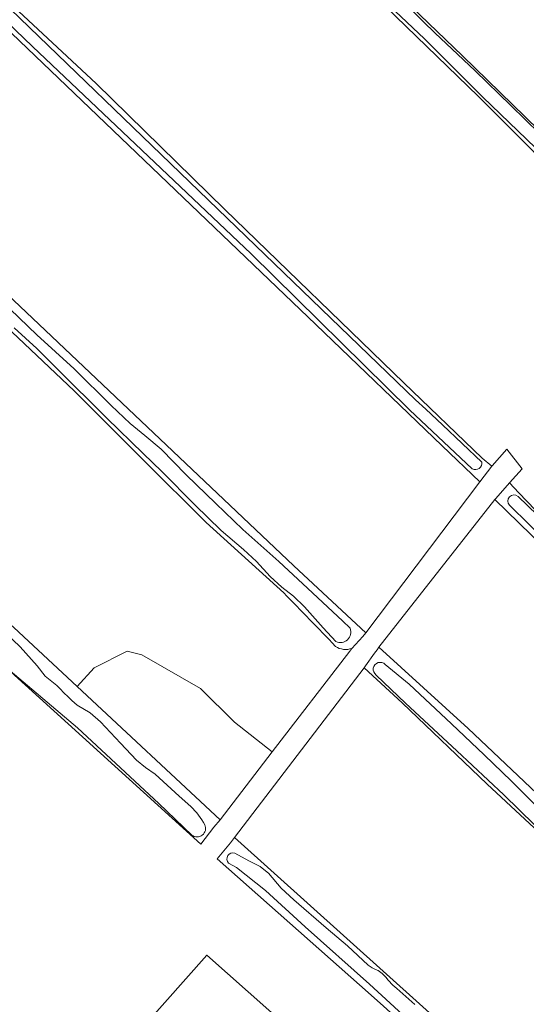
# Model space of a CAD drawing. Header units: metres. Extents: x 149984 to 156489, y 469398 to 478068.
# Tile 408 of 656: x 152975 to 153058, y 474457 to 474618. Entities that reach past the tile are written whole.
import ezdxf

# ---------------------------------------------------------------- set-up
doc = ezdxf.new("R2010")
doc.units = ezdxf.units.M
doc.header["$LTSCALE"] = 0.75
for name, color, linetype, lineweight in [('B-WE-GR-GRAS-GV', 252, 'Continuous', 13), ('B-WE-OG-BEBOUWING-GV', 6, 'Continuous', 35), ('B-WE-OG-TERREIN_ERF-GV', 252, 'Continuous', 18), ('B-WE-OG-TERREIN_OEVER-GV', 252, 'Continuous', 18), ('B-WE-OG-WATER-GV', 252, 'Continuous', 18), ('B-WE-OG-WATER_SLOOT-GV', 252, 'Continuous', 18)]:
    doc.layers.add(name, color=color, linetype=linetype, lineweight=lineweight)

msp = doc.modelspace()

# ---------------------------------------------------------------- linework, layer by layer
at = {"layer": 'B-WE-GR-GRAS-GV', "flags": 128}
for points in [[(152586.665, 474952.317), (152586.665, 474950.2), (152635.48, 474901.252), (152712.342, 474825.052), (152737.727, 474799.472), (152759.921, 474777.727), (152781.192, 474757.405), (152807.373, 474731.708), (152826.184, 474713.136), (152858.259, 474681.913), (152961.579, 474583.752), (153019.92, 474528.454), (153031.694, 474517.474), (153050.347, 474542.212), (153044.195, 474548.109), (153023.518, 474567.929), (152935.518, 474652.279), (152821.085, 474766.976), (152744.621, 474843.97), (152671.993, 474916.201), (152610.212, 474979.304)], [(153052.803, 474539.32), (153033.852, 474515.165), (153048.418, 474501.824), (153068.793, 474482.547), (153089.108, 474464.557), (153090.411, 474465.773), (153094.268, 474470.638), (153098.472, 474478.256), (153104.19, 474489.296)], [(153016.407, 474498.004), (153010.261, 474502.891), (153004.704, 474508.368), (152995.1, 474513.924), (152992.719, 474514.48), (152987.321, 474511.781), (152984.509, 474508.729), (153007.881, 474486.915)]]:
    msp.add_lwpolyline(points, close=True, dxfattribs=at)
for points in [[(153011.306, 474646.743), (153047.525, 474611.902), (153057.775, 474601.931), (153071.367, 474588.642), (153084.014, 474575.896), (153099.287, 474560.491), (153102.918, 474556.885), (153119.241, 474540.914), (153124.523, 474536.09), (153126.405, 474534.492)], [(152968.587, 474625.17), (152987.65, 474607.372), (153008.669, 474586.741), (153037.919, 474558.419), (153050.749, 474546.099), (153052.299, 474544.749), (153052.386, 474544.848), (153054.752, 474547.529), (153057.266, 474544.354), (153055.196, 474542.031), (153055.184, 474542.018)], [(153124.236, 474532.006), (153116.988, 474538.884), (153108.579, 474546.877), (153098.581, 474556.685), (153087.208, 474568.14), (153068.306, 474587), (153050.089, 474605.297), (153029.881, 474624.92)], [(153018.287, 474524.037), (153005.622, 474535.566), (152995.41, 474545.682), (152984.018, 474557.094), (152971.766, 474568.671), (152947.109, 474592.102), (152943.783, 474595.005), (152934.247, 474603.229), (152927.496, 474609.57), (152924.596, 474612.401)], [(152902.68, 474594.628), (152897.515, 474588.423), (152897.834, 474588.307), (152898.19, 474588.13), (152898.566, 474587.789), (152898.9, 474587.353), (152899.177, 474586.959), (152899.664, 474586.318), (152899.91, 474585.831), (152900.255, 474585.366), (152900.831, 474584.684), (152901.356, 474584.174), (152904.079, 474581.408), (152917.526, 474568.803), (152974.147, 474518.4), (152984.509, 474508.729), (152987.321, 474511.781), (152992.719, 474514.48), (152995.1, 474513.924), (153004.704, 474508.368), (153010.261, 474502.891), (153016.407, 474498.004)], [(153055.184, 474542.018), (153056.735, 474540.404), (153064.748, 474532.066), (153075.454, 474521.729), (153089.193, 474508.333), (153095.381, 474502.106), (153102.901, 474494.7)], [(153016.407, 474498.004), (153029.078, 474514.483), (153029.445, 474514.96)], [(153086.124, 474460.902), (153082.445, 474463.571), (153081.48, 474464.793), (153080.289, 474466.086), (153075.217, 474471.019), (153064.612, 474480.566), (153051.561, 474492.763), (153037.64, 474506.031), (153031.428, 474511.762), (153010.257, 474484.002), (153071.249, 474429.103), (153087.248, 474458.078)]]:
    msp.add_lwpolyline(points, dxfattribs=at)
at = {"layer": 'B-WE-GR-GRAS-GV'}
for points in [[(153026.747, 474515.288, 0.0023769), (153018.287, 474524.037)], [(153029.445, 474514.96, -0.2407853), (153026.747, 474515.288)]]:
    msp.add_lwpolyline(points, format="xyb", dxfattribs=at)
at = {"layer": 'B-WE-OG-BEBOUWING-GV', "flags": 128}
msp.add_lwpolyline([(153025.295, 474419.726), (153039.016, 474435.189), (153005.702, 474464.738), (152991.99, 474449.285), (153000, 474442.176)], close=True, dxfattribs=at)
at = {"layer": 'B-WE-OG-TERREIN_ERF-GV', "flags": 128}
msp.add_lwpolyline([(153034.62, 474456.417), (153032.59, 474458.2), (153007.389, 474480.537), (153009.599, 474483.13), (153010.257, 474484.002), (153031.428, 474511.762), (153031.655, 474512.081), (153033.142, 474514.168), (153033.538, 474514.724), (153033.852, 474515.165), (153052.803, 474539.32), (153052.949, 474539.485), (153055.184, 474542.018), (153055.196, 474542.031), (153057.266, 474544.354), (153054.752, 474547.529), (153052.386, 474544.848), (153052.299, 474544.749), (153050.347, 474542.212), (153031.694, 474517.474), (153031.2, 474516.922), (153029.445, 474514.96), (153029.078, 474514.483), (153016.407, 474498.004), (153007.881, 474486.915), (153006.86, 474485.7), (153004.726, 474482.898), (152968.923, 474515.376)], dxfattribs=at)
msp.add_lwpolyline([(153005.702, 474464.738), (153039.016, 474435.189), (153025.295, 474419.726), (153000, 474442.176), (152991.99, 474449.285)], close=True, dxfattribs=at)
at = {"layer": 'B-WE-OG-TERREIN_OEVER-GV', "flags": 128}
for points in [[(153029.445, 474514.96), (153031.2, 474516.922), (153031.694, 474517.474), (153019.92, 474528.454), (152961.579, 474583.752), (152858.259, 474681.913), (152826.184, 474713.136), (152807.373, 474731.708), (152781.192, 474757.405), (152759.921, 474777.727), (152737.727, 474799.472), (152712.342, 474825.052), (152635.48, 474901.252), (152586.665, 474950.2), (152586.665, 474952.317)], [(152936.616, 474655.248), (153039.803, 474555.632), (153041.543, 474554.117), (153044.227, 474551.507), (153050.689, 474545.445)], [(152935.518, 474652.279), (153023.518, 474567.929), (153044.195, 474548.109), (153050.347, 474542.212), (153052.299, 474544.749), (153050.749, 474546.099), (153037.919, 474558.419), (153008.669, 474586.741), (152987.65, 474607.372), (152968.587, 474625.17)], [(153126.38, 474534.225), (153126.405, 474534.492), (153124.523, 474536.09), (153119.241, 474540.914), (153102.918, 474556.885), (153099.287, 474560.491), (153084.014, 474575.896), (153071.367, 474588.642), (153057.775, 474601.931), (153047.525, 474611.902), (153011.306, 474646.743)], [(153049.115, 474544.327), (153038.841, 474553.973), (153012.95, 474579.497), (152977.25, 474613.43), (152943.773, 474645.633)], [(153029.881, 474624.92), (153050.089, 474605.297), (153068.306, 474587), (153087.208, 474568.14), (153098.581, 474556.685), (153108.579, 474546.877), (153116.988, 474538.884), (153124.236, 474532.006)], [(153125.719, 474530.754), (153123.737, 474533.075), (153118.824, 474537.807), (153109.934, 474546.579), (153099.583, 474556.642), (153089.273, 474567.046), (153077.415, 474578.973), (153071.788, 474584.427), (153060.874, 474595.492), (153050.821, 474605.166), (153041.285, 474614.67), (153030.747, 474624.706)], [(153038.774, 474619.837), (153041.066, 474617.505), (153043.025, 474615.641), (153045.759, 474613.06), (153049.599, 474609.455), (153055.42, 474603.78), (153060.097, 474599.184), (153066.195, 474593.395), (153071.49, 474588.13), (153077.268, 474582.429), (153081.785, 474577.68), (153084.717, 474574.54), (153086.96, 474572.506), (153091.349, 474568.267), (153097.724, 474561.702), (153103.166, 474556.221), (153108.838, 474550.543), (153115.127, 474544.52), (153119.089, 474540.774), (153121.806, 474538.092), (153123.402, 474536.707), (153126.131, 474534.394)], [(152924.596, 474612.401), (152927.496, 474609.57), (152934.247, 474603.229), (152943.783, 474595.005), (152947.109, 474592.102), (152971.766, 474568.671), (152984.018, 474557.094), (152995.41, 474545.682), (153005.622, 474535.566), (153018.287, 474524.037)], [(152972.099, 474571.9), (152977.939, 474566.263), (152984.022, 474560.709), (152990.056, 474554.693), (152993.176, 474551.764), (152995.612, 474549.792), (152998.233, 474547.543), (153002.35, 474543.377), (153003.995, 474541.762), (153007.207, 474538.645), (153011.605, 474534.395), (153017.501, 474529.168), (153021.413, 474525.5), (153027.874, 474519.485), (153029.132, 474518.239)], [(153026.832, 474516.065), (153024.757, 474518.324), (153021.671, 474521.777), (153019.889, 474523.473), (153017.98, 474524.977), (153016.078, 474526.739), (153013.832, 474529.147), (153011.732, 474531.151), (153008.089, 474534.256), (153003.74, 474538.459), (152998.377, 474543.895), (152995.295, 474546.842), (152989.364, 474552.607), (152981.2, 474560.741), (152977.91, 474564.004), (152974.219, 474567.42)], [(153102.901, 474494.7), (153095.381, 474502.106), (153089.193, 474508.333), (153075.454, 474521.729), (153064.748, 474532.066), (153056.735, 474540.404), (153055.184, 474542.018), (153052.949, 474539.485), (153052.803, 474539.32), (153104.19, 474489.296), (153104.547, 474489.744)], [(153104.258, 474490.245), (153102.945, 474491.596), (153098.152, 474496.359), (153091.829, 474502.531), (153082.218, 474512.194), (153072.394, 474521.455), (153065.337, 474528.355), (153058.388, 474535.214), (153055.209, 474538.372)], [(153056.589, 474539.805), (153059.695, 474536.784), (153066.4, 474529.827), (153072.403, 474524.041), (153077.286, 474519.279), (153083.665, 474513.253), (153090.228, 474506.797), (153096.721, 474500.173), (153101.46, 474495.547), (153103.723, 474493.463)], [(152970.312, 474519.854), (152975.203, 474515.213), (152977.998, 474512.086), (152979.281, 474510.416), (152981.175, 474508.901), (152981.747, 474508.339), (152982.357, 474507.694), (152983.042, 474507.043), (152983.666, 474506.443), (152984.524, 474505.666), (152986.647, 474504.429), (152988.339, 474502.92), (152991.63, 474499.438), (152994.244, 474496.66), (152995.717, 474495.492), (152997.294, 474494.378), (153001.208, 474490.767), (153003.087, 474489.069)], [(152968.923, 474515.376), (153004.726, 474482.898), (153006.86, 474485.7), (153007.881, 474486.915), (152984.509, 474508.729), (152974.147, 474518.4)], [(153003.267, 474484.412), (152997.87, 474489.594), (152984.602, 474501.93), (152972.181, 474512.479), (152969.054, 474515.307)], [(153089.785, 474464.118), (153090.411, 474465.773), (153089.108, 474464.557), (153068.793, 474482.547), (153048.418, 474501.824), (153033.852, 474515.165), (153033.538, 474514.724), (153033.142, 474514.168), (153031.655, 474512.081), (153031.428, 474511.762), (153037.64, 474506.031), (153051.561, 474492.763), (153064.612, 474480.566), (153075.217, 474471.019), (153080.289, 474466.086), (153081.48, 474464.793), (153082.445, 474463.571), (153086.124, 474460.902)], [(153034.891, 474512.328), (153038.788, 474509.116), (153045.698, 474502.609), (153051.078, 474497.558), (153055.503, 474493.231), (153060.26, 474488.486), (153064.889, 474484.116), (153068.643, 474480.833), (153073.39, 474476.625), (153079.097, 474471.798)], [(153087.895, 474459.249), (153087.089, 474460.779), (153086.606, 474461.396), (153085.44, 474462.276), (153084.786, 474462.671), (153083.795, 474463.23), (153083.027, 474463.66), (153082.48, 474464.098), (153081.775, 474464.898), (153080.547, 474466.563), (153077.644, 474469.507), (153073.713, 474473.202), (153068.142, 474478.066), (153061.766, 474483.628), (153054.263, 474490.979), (153046.606, 474498.203), (153038.198, 474505.994), (153033.382, 474510.601)], [(153070.813, 474428.261), (153071.249, 474429.103), (153010.257, 474484.002), (153009.599, 474483.13), (153007.389, 474480.537), (153032.59, 474458.2), (153034.62, 474456.417), (153059.204, 474434.099), (153068.518, 474426.504)], [(153010.304, 474481.459), (153012.586, 474480.201), (153014.438, 474479.257), (153015.309, 474478.585), (153015.783, 474478.174), (153017.873, 474475.717), (153019.958, 474473.82), (153025.207, 474469.248), (153028.735, 474466.307), (153032.084, 474463.14), (153032.733, 474462.684), (153033.296, 474462.402), (153033.705, 474462.231), (153034.385, 474461.761), (153034.963, 474461.175), (153035.348, 474460.69), (153036.152, 474459.872), (153036.806, 474459.313), (153039.739, 474456.663)], [(153068.512, 474427.166), (153065.189, 474429.744), (153059.414, 474434.897), (153054.702, 474439.008), (153047.82, 474445.731), (153040.434, 474452.544), (153032.31, 474460.011), (153021.817, 474469.403), (153015.335, 474475.329), (153010.544, 474479.088), (153009.269, 474479.836)]]:
    msp.add_lwpolyline(points, dxfattribs=at)
at = {"layer": 'B-WE-OG-TERREIN_OEVER-GV'}
for points in [[(153050.689, 474545.445, -0.6016358), (153049.115, 474544.327)], [(153055.209, 474538.372, -0.9701359), (153056.589, 474539.805)], [(153018.287, 474524.037, -0.0023769), (153026.747, 474515.288)], [(153029.132, 474518.239, -0.6767667), (153026.832, 474516.065)], [(153026.747, 474515.288, 0.2407853), (153029.445, 474514.96)], [(153033.382, 474510.601, -1.0803979), (153034.891, 474512.328)], [(153003.087, 474489.069, -0.0787816), (153005.388, 474486.079)], [(153005.388, 474486.079, -0.7886789), (153003.267, 474484.412)], [(153009.269, 474479.836, -0.7875546), (153010.304, 474481.459)]]:
    msp.add_lwpolyline(points, format="xyb", dxfattribs=at)
at = {"layer": 'B-WE-OG-WATER-GV', "flags": 128}
for points in [[(153003.087, 474489.069), (153001.208, 474490.767), (152997.294, 474494.378), (152995.717, 474495.492), (152994.244, 474496.66), (152991.63, 474499.438), (152988.339, 474502.92), (152986.647, 474504.429), (152984.524, 474505.666), (152983.666, 474506.443), (152983.042, 474507.043), (152982.357, 474507.694), (152981.747, 474508.339), (152981.175, 474508.901), (152979.281, 474510.416), (152977.998, 474512.086), (152975.203, 474515.213), (152970.312, 474519.854)], [(152969.054, 474515.307), (152972.181, 474512.479), (152984.602, 474501.93), (152997.87, 474489.594), (153003.267, 474484.412)]]:
    msp.add_lwpolyline(points, dxfattribs=at)
at = {"layer": 'B-WE-OG-WATER-GV'}
for points in [[(153005.388, 474486.079, 0.0787816), (153003.087, 474489.069)], [(153003.267, 474484.412, 0.7886789), (153005.388, 474486.079)]]:
    msp.add_lwpolyline(points, format="xyb", dxfattribs=at)
at = {"layer": 'B-WE-OG-WATER_SLOOT-GV', "flags": 128}
for points in [[(152785.735, 474804.005), (152790.181, 474799.66), (152798.312, 474791.224), (152807.708, 474782.038), (152815.319, 474774.264), (152823.179, 474766.127), (152829.576, 474759.524), (152834.214, 474754.931), (152839.504, 474749.41), (152842.686, 474746.46), (152847.43, 474742.021), (152855.669, 474733.403), (152863.781, 474725.417), (152872.54, 474716.538), (152882.119, 474706.693), (152885.271, 474703.712), (152897.749, 474691.309), (152907.686, 474681.285), (152916.586, 474672.119), (152943.773, 474645.633), (152977.25, 474613.43), (153012.95, 474579.497), (153038.841, 474553.973), (153049.115, 474544.327)], [(153050.689, 474545.445), (153044.227, 474551.507), (153041.543, 474554.117), (153039.803, 474555.632), (152936.616, 474655.248)], [(153030.747, 474624.706), (153041.285, 474614.67), (153050.821, 474605.166), (153060.874, 474595.492), (153071.788, 474584.427), (153077.415, 474578.973), (153089.273, 474567.046), (153099.583, 474556.642), (153109.934, 474546.579), (153118.824, 474537.807), (153123.737, 474533.075), (153125.719, 474530.754)], [(153126.131, 474534.394), (153123.402, 474536.707), (153121.806, 474538.092), (153119.089, 474540.774), (153115.127, 474544.52), (153108.838, 474550.543), (153103.166, 474556.221), (153097.724, 474561.702), (153091.349, 474568.267), (153086.96, 474572.506), (153084.717, 474574.54), (153081.785, 474577.68), (153077.268, 474582.429), (153071.49, 474588.13), (153066.195, 474593.395), (153060.097, 474599.184), (153055.42, 474603.78), (153049.599, 474609.455), (153045.759, 474613.06), (153043.025, 474615.641), (153041.066, 474617.505), (153038.774, 474619.837)], [(153029.132, 474518.239), (153027.874, 474519.485), (153021.413, 474525.5), (153017.501, 474529.168), (153011.605, 474534.395), (153007.207, 474538.645), (153003.995, 474541.762), (153002.35, 474543.377), (152998.233, 474547.543), (152995.612, 474549.792), (152993.176, 474551.764), (152990.056, 474554.693), (152984.022, 474560.709), (152977.939, 474566.263), (152972.099, 474571.9)], [(152974.219, 474567.42), (152977.91, 474564.004), (152981.2, 474560.741), (152989.364, 474552.607), (152995.295, 474546.842), (152998.377, 474543.895), (153003.74, 474538.459), (153008.089, 474534.256), (153011.732, 474531.151), (153013.832, 474529.147), (153016.078, 474526.739), (153017.98, 474524.977), (153019.889, 474523.473), (153021.671, 474521.777), (153024.757, 474518.324), (153026.832, 474516.065)], [(153055.209, 474538.372), (153058.388, 474535.214), (153065.337, 474528.355), (153072.394, 474521.455), (153082.218, 474512.194), (153091.829, 474502.531), (153098.152, 474496.359), (153102.945, 474491.596), (153104.258, 474490.245)], [(153103.723, 474493.463), (153101.46, 474495.547), (153096.721, 474500.173), (153090.228, 474506.797), (153083.665, 474513.253), (153077.286, 474519.279), (153072.403, 474524.041), (153066.4, 474529.827), (153059.695, 474536.784), (153056.589, 474539.805)], [(153079.097, 474471.798), (153073.39, 474476.625), (153068.643, 474480.833), (153064.889, 474484.116), (153060.26, 474488.486), (153055.503, 474493.231), (153051.078, 474497.558), (153045.698, 474502.609), (153038.788, 474509.116), (153034.891, 474512.328)], [(153033.382, 474510.601), (153038.198, 474505.994), (153046.606, 474498.203), (153054.263, 474490.979), (153061.766, 474483.628), (153068.142, 474478.066), (153073.713, 474473.202), (153077.644, 474469.507), (153080.547, 474466.563), (153081.775, 474464.898), (153082.48, 474464.098), (153083.027, 474463.66), (153083.795, 474463.23), (153084.786, 474462.671), (153085.44, 474462.276), (153086.606, 474461.396), (153087.089, 474460.779), (153087.895, 474459.249), (153088.05, 474459.53), (153089.785, 474464.118)], [(153039.739, 474456.663), (153036.806, 474459.313), (153036.152, 474459.872), (153035.348, 474460.69), (153034.963, 474461.175), (153034.385, 474461.761), (153033.705, 474462.231), (153033.296, 474462.402), (153032.733, 474462.684), (153032.084, 474463.14), (153028.735, 474466.307), (153025.207, 474469.248), (153019.958, 474473.82), (153017.873, 474475.717), (153015.783, 474478.174), (153015.309, 474478.585), (153014.438, 474479.257), (153012.586, 474480.201), (153010.304, 474481.459)], [(153009.269, 474479.836), (153010.544, 474479.088), (153015.335, 474475.329), (153021.817, 474469.403), (153032.31, 474460.011), (153040.434, 474452.544), (153047.82, 474445.731), (153054.702, 474439.008), (153059.414, 474434.897), (153065.189, 474429.744), (153068.512, 474427.166)]]:
    msp.add_lwpolyline(points, dxfattribs=at)
at = {"layer": 'B-WE-OG-WATER_SLOOT-GV'}
for points in [[(153049.115, 474544.327, 0.6016358), (153050.689, 474545.445)], [(153056.589, 474539.805, 0.9701359), (153055.209, 474538.372)], [(153026.832, 474516.065, 0.6767667), (153029.132, 474518.239)], [(153034.891, 474512.328, 1.0803979), (153033.382, 474510.601)], [(153010.304, 474481.459, 0.7875546), (153009.269, 474479.836)]]:
    msp.add_lwpolyline(points, format="xyb", dxfattribs=at)

doc.saveas('drawing.dxf')
